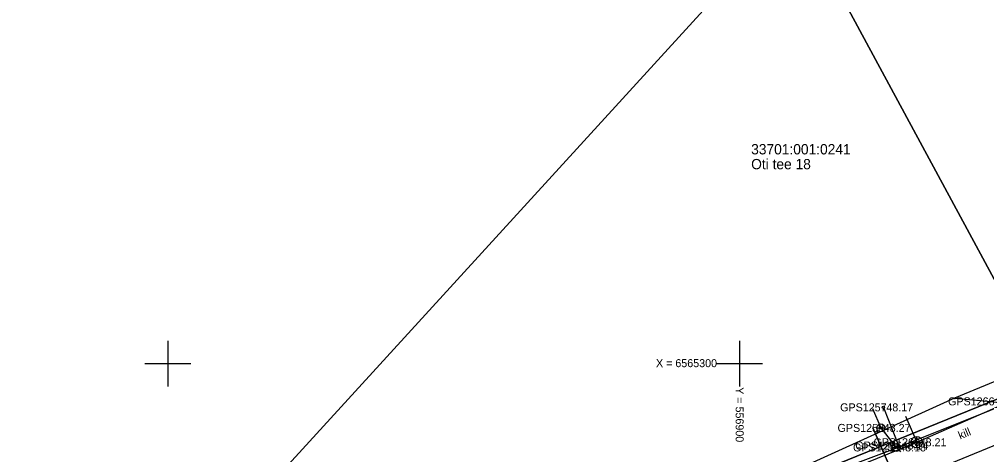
# Model space of a CAD drawing. Extents: x 551623 to 559850, y 6561220 to 6567135.
# Drawn here: x 556837 to 556921.6, y 6565292 to 6565330.1 of the extents above; entities that cross this region are included whole.
import ezdxf

# ---------------------------------------------------------------- set-up
doc = ezdxf.new("R2010")
doc.units = 0
for name, color, linetype in [('KKAEV', 7, 'Continuous'), ('KORGUS-EH2000', 7, 'Continuous'), ('KTRASS', 7, 'Continuous'), ('MOOTKORG-EH2000', 7, 'Continuous'), ('MOOTMPUNKT', 7, 'Continuous'), ('MOOTNR', 7, 'Continuous'), ('MOOTPIIR', 7, 'Continuous'), ('MPKAABEL', 7, 'Continuous'), ('PIIR', 7, 'Continuous'), ('SITRASS', 7, 'Continuous'), ('TEE', 7, 'Continuous'), ('VKAEV', 7, 'Continuous'), ('VORK', 7, 'Continuous'), ('VTRASS', 7, 'Continuous')]:
    doc.layers.add(name, color=color, linetype=linetype)

msp = doc.modelspace()

# ---------------------------------------------------------------- linework, layer by layer
at = {"layer": 'KKAEV'}
for p, q in [((556915.486, 6565292.626), (556915.486, 6565293.626)), ((556914.986, 6565293.126), (556915.986, 6565293.126))]:
    msp.add_line(p, q, dxfattribs=at)
msp.add_circle((556915.486, 6565293.126), 0.5, dxfattribs=at)
at = {"layer": 'KORGUS-EH2000'}
msp.add_circle((556912.572, 6565296.176), 0.1, dxfattribs=at)
at = {"layer": 'KTRASS'}
for points in [[(556865.402, 6565254.032), (556871.396, 6565275.058), (556892.504, 6565283.769), (556915.486, 6565293.126), (556926.41, 6565297.925), (556943.376, 6565309.264), (556953.177, 6565321.905), (556974.878, 6565343.903), (556994.604, 6565358.984), (557007.739, 6565364.827)], [(556914.508, 6565295.413), (556915.486, 6565293.126)]]:
    msp.add_lwpolyline(points, dxfattribs=at)
at = {"layer": 'MOOTMPUNKT'}
for centre in [(556912.572, 6565296.176), (556912.345, 6565294.378), (556913.694, 6565292.674), (556913.893, 6565292.839), (556915.486, 6565293.126)]:
    msp.add_circle(centre, 0.1, dxfattribs=at)
at = {"layer": 'MOOTPIIR'}
msp.add_lwpolyline([(556926.19, 6565300.04), (556918.779, 6565296.992), (556900.373, 6565288.625), (556891.588, 6565286.132), (556880.413, 6565280.578), (556871.115, 6565276.693), (556861.98, 6565273.359), (556854.509, 6565270.787), (556847.039, 6565268.611), (556845.54, 6565266.65), (556845.851, 6565260.393), (556817.364, 6565249.633), (556799.911, 6565243.207), (556776.314, 6565234.412), (556752.299, 6565224.302), (556722.286, 6565214.456)], dxfattribs=at)
at = {"layer": 'MPKAABEL'}
msp.add_line((556911.648, 6565294.374), (556915.679, 6565285.165), dxfattribs=at)
msp.add_lwpolyline([(556915.909, 6565283.886), (556915.679, 6565285.165), (556911.648, 6565294.374)], dxfattribs=at)
at = {"layer": 'PIIR'}
for points in [[(556591.74, 6565273.2), (556611.32, 6565356.67), (556613.56, 6565366.23), (556615.14, 6565380.2), (556960.95, 6565401.08), (556937.33, 6565375.23), (556904.84, 6565339.67), (556845.15, 6565274.33), (556845.54, 6565266.65), (556846.17, 6565253.94), (556847.95, 6565219.09), (556848.22, 6565213.26)], [(556937.33, 6565375.23), (556963.88, 6565329.75), (556944.62, 6565308.84), (556938.48, 6565303.8), (556926.94, 6565298.71), (556904.84, 6565339.67)], [(556904.84, 6565339.67), (556926.94, 6565298.71), (556856.85, 6565270.19), (556855.29, 6565270.63), (556845.54, 6565266.65), (556845.15, 6565274.33)]]:
    msp.add_lwpolyline(points, close=True, dxfattribs=at)
msp.add_lwpolyline([(556933.08, 6565290.38), (556916.13, 6565283.47), (556880.91, 6565269.21), (556860.96, 6565261.06), (556860.15, 6565259.65), (556846.17, 6565253.94), (556845.54, 6565266.65), (556855.29, 6565270.63), (556856.85, 6565270.19), (556926.94, 6565298.71)], dxfattribs=at)
at = {"layer": 'SITRASS'}
msp.add_line((556912.572, 6565296.176), (556913.893, 6565292.839), dxfattribs=at)
at = {"layer": 'TEE'}
for points in [[(556918.779, 6565296.992), (556922.009, 6565296.698), (556926.113, 6565296.157), (556927.462, 6565295.7)], [(556932.236, 6565293.755), (556916.793, 6565287.469), (556901.973, 6565281.199), (556900.164, 6565279.026), (556894.321, 6565277.05), (556893.357, 6565278.142), (556890.341, 6565277.164), (556888.473, 6565279.574), (556893.64, 6565281.567), (556901.935, 6565284.73), (556915.942, 6565290.239), (556925.778, 6565294.304)]]:
    msp.add_lwpolyline(points, dxfattribs=at)
at = {"layer": 'VKAEV'}
for p, q in [((556912.097, 6565294.131), (556911.958, 6565293.991)), ((556911.995, 6565294.378), (556912.695, 6565294.378)), ((556912.592, 6565294.131), (556912.732, 6565293.991)), ((556913.344, 6565292.674), (556914.044, 6565292.674)), ((556913.447, 6565292.426), (556913.307, 6565292.287)), ((556913.942, 6565292.426), (556914.081, 6565292.287))]:
    msp.add_line(p, q, dxfattribs=at)
for centre in [(556912.345, 6565294.378), (556913.694, 6565292.674)]:
    msp.add_circle(centre, 0.35, dxfattribs=at)
at = {"layer": 'VORK'}
for p, q in [((556850, 6565302), (556850, 6565298)), ((556900, 6565302), (556900, 6565298)), ((556848, 6565300), (556852, 6565300)), ((556898, 6565300), (556902, 6565300))]:
    msp.add_line(p, q, dxfattribs=at)
at = {"layer": 'VTRASS'}
for points in [[(557036.652, 6565383.055), (557029.612, 6565366.205), (557027.956, 6565364.898), (557020.892, 6565360.985), (557004.502, 6565358.325), (556993.402, 6565354.055), (556977.512, 6565341.735), (556958.552, 6565323.805), (556949.092, 6565312.965), (556941.832, 6565305.455), (556936.372, 6565301.775), (556930.872, 6565299.495), (556913.102, 6565292.365), (556898.112, 6565286.745), (556874.962, 6565278.585), (556875.38, 6565268.285), (556875.842, 6565263.753)], [(556911.627, 6565296.07), (556912.345, 6565294.378), (556913.694, 6565292.674), (556913.719, 6565292.612)]]:
    msp.add_lwpolyline(points, dxfattribs=at)

# ---------------------------------------------------------------- texts
at = {"layer": 'KORGUS-EH2000'}
msp.add_text(' 48.17', height=0.7, dxfattribs=at).set_placement((556912.572, 6565295.826))
at = {"layer": 'MOOTKORG-EH2000'}
for s, p in [(' 48.17', (556912.572, 6565295.826)), (' 48.27', (556912.345, 6565294.028)), (' 48.21', (556915.486, 6565292.776)), (' 48.18', (556913.694, 6565292.324)), (' 48.14', (556913.893, 6565292.489))]:
    msp.add_text(s, height=0.7, dxfattribs=at).set_placement(p)
at = {"layer": 'MOOTNR'}
for s, p in [('GPS1266 ', (556918.229, 6565296.348)), ('GPS1257 ', (556908.792, 6565295.826)), ('GPS1258 ', (556908.565, 6565294.028)), ('GPS1260 ', (556911.707, 6565292.776)), ('GPS1259 ', (556909.915, 6565292.324)), ('GPS1256 ', (556910.113, 6565292.489))]:
    msp.add_text(s, height=0.7, dxfattribs=at).set_placement(p)
at = {"layer": 'PIIR'}
for s, p in [('33701:001:0241', (556901.01, 6565318.29)), ('Oti tee 18', (556901.01, 6565316.99))]:
    msp.add_text(s, height=0.9, dxfattribs=at).set_placement(p)
at = {"layer": 'TEE'}
msp.add_text('kill', height=0.7, rotation=22.58696, dxfattribs=at).set_placement((556919.288, 6565293.362))
at = {"layer": 'VORK'}
msp.add_text('X = 6565300', height=0.7, dxfattribs=at).set_placement((556892.689, 6565299.689))
msp.add_text('Y = 556900 ', height=0.7, rotation=270, dxfattribs=at).set_placement((556899.654, 6565297.939))

doc.saveas('drawing.dxf')
